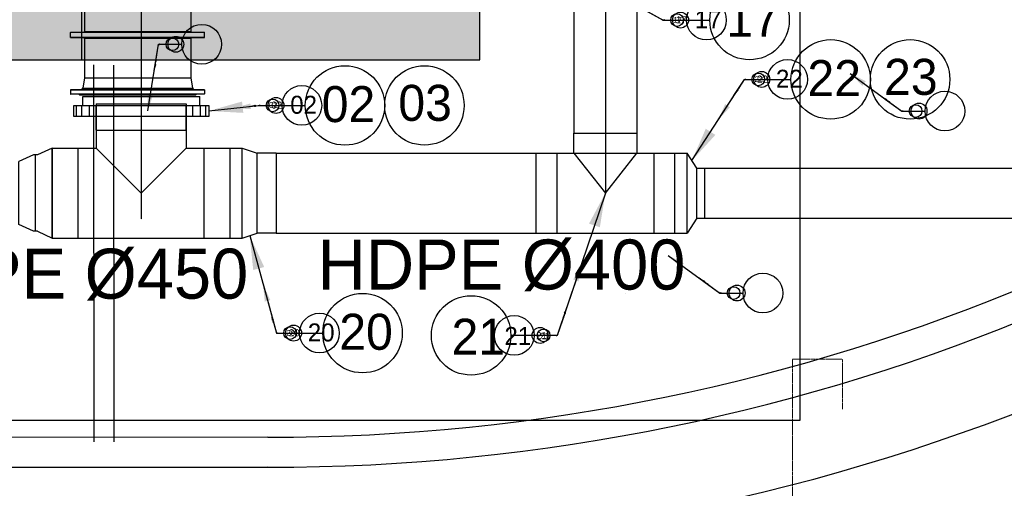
# Model space of a CAD drawing. Header units: metres. Extents: x -270273 to 328371, y -146885 to 591473.
# Tile 379 of 473: x 19781 to 24704, y 429923 to 432265. Entities that reach past the tile are written whole.
import ezdxf
from ezdxf import colors
from ezdxf.entities.mleader import LeaderData, LeaderLine
from ezdxf.lldxf.tags import DXFTag
from ezdxf.math import Vec2, Vec3

# ---------------------------------------------------------------- set-up
doc = ezdxf.new("R2010")
doc.units = ezdxf.units.M
doc.linetypes.add('RI-AWZI_TERREINRIOLERING', pattern=[19.8, 6, -1.8, 2.4, -1.8, 1.8, -1.8, 2.4, -1.8])
doc.linetypes.add('STIPPELFIJN', pattern=[0.375, 0.25, -0.125])
doc.layers.get('0').update_dxf_attribs({"color": 151})
for name, color, linetype in [('B-XX-GR-KRUIDEN-G', 98, 'Continuous'), ('B-XX-RI-AWZI_BEDRIJFSWATER-G_HDSR', 150, 'HDSR_Bedrijfswater'), ('B-XX-VH-KANTVERHARDING-G', 253, 'Continuous'), ('Iv-Beton', 1, 'Continuous'), ('Iv-Hatch', 253, 'Continuous'), ('Iv-Lines 018', 1, 'Continuous'), ('Iv-status-nieuw', 170, 'Continuous'), ('Iv-Text 025', 3, 'Continuous'), ('Iv-Text 025 @ 1', 3, 'Continuous'), ('Iv-Text 025 @ 100', 3, 'Continuous'), ('Iv-Text 025 @ 16', 3, 'Continuous'), ('Iv-Text 025 @ 20', 3, 'Continuous'), ('Iv-Text 025 @ 50', 3, 'Continuous'), ('Rahmen', 7, 'Continuous')]:
    doc.layers.add(name, color=color, linetype=linetype)
doc.layers.add('B-XX-RI-AWZI_TERREINRIOLERING-G', color=211, linetype='RI-AWZI_TERREINRIOLERING', lineweight=18)
doc.styles.add('Iv-A 018', font='iv-font.shx', dxfattribs={"height": 1.8})
doc.styles.add('Iv-M 018', font='iv-font.shx', dxfattribs={"height": 1.8})
doc.styles.add('Iv-P 025', font='iv-font.shx', dxfattribs={"height": 2.5})
doc.styles.get("Standard").update_dxf_attribs({"font": 'iv-font.shx'})
tags = doc.linetypes.add('HDSR_Bedrijfswater', pattern='A,25,-2,["BW",Standard,S=1.5,R=0,X=0,Y=-0.75],-5', length=32).pattern_tags.tags
tags[6] = DXFTag(74, 10)

# ---------------------------------------------------------------- blocks, each defined once
blk = doc.blocks.new('A$Ce5223dd4')
for p, q in [((-125, 110), (-125, 150)), ((125, 150), (-125, 150)), ((125, 110), (125, 150)), ((-125, 110), (-200, 61)), ((125, 110), (-125, 110)), ((125, 110), (200, 61)), ((-200, 0), (-200, 61)), ((200, 61), (-200, 61)), ((200, 0), (200, 61)), ((200, 0), (-200, 0))]:
    blk.add_line(p, q)
blk = doc.blocks.new('PE T-stuk 450 SDR17')
for p, q in [((21513.1, -13122.2), (21963.1, -13122.2)), ((21513.1, -13122.2), (21513.1, -13342.2)), ((21963.1, -13122.2), (21963.1, -13342.2)), ((21513.1, -13252.2), (21963.1, -13252.2)), ((21293.1, -13792.2), (21293.1, -13342.2)), ((21293.1, -13342.2), (21513.1, -13342.2)), ((21423.1, -13792.2), (21423.1, -13342.2)), ((21513.1, -13342.2), (21738.1, -13567.2)), ((21738.1, -13567.2), (21963.1, -13342.2)), ((21963.1, -13342.2), (22183.1, -13342.2)), ((22053.1, -13792.2), (22053.1, -13342.2)), ((22183.1, -13792.2), (22183.1, -13342.2)), ((21293.1, -13792.2), (22183.1, -13792.2))]:
    blk.add_line(p, q)
blk = doc.blocks.new('PE Verloop 450-315 SDR17')
for p, q in [((22569.3, -13352), (22569.3, -13802)), ((22569.3, -13352), (22642.8, -13385.8)), ((22642.8, -13385.8), (22662.8, -13385.8)), ((22652.8, -13768.3), (22652.8, -13385.8)), ((22662.8, -13385.8), (22736.3, -13419.5)), ((22736.3, -13734.5), (22736.3, -13419.5)), ((22662.8, -13768.3), (22736.3, -13734.5)), ((22642.8, -13768.3), (22569.3, -13802)), ((22642.8, -13768.3), (22662.8, -13768.3))]:
    blk.add_line(p, q)
blk = doc.blocks.new('Voorlaskraag DN450 SDR17')
at = {"layer": 'Iv-status-nieuw'}
for p, q in [((21445.6, -12954.2), (22030.6, -12954.2)), ((21445.6, -13000.2), (21445.6, -12954.2)), ((22030.6, -13000.2), (22030.6, -12954.2)), ((21445.6, -13000.2), (22030.6, -13000.2)), ((21513.1, -13122.2), (21513.1, -13000.2)), ((21963.1, -13122.2), (21963.1, -13000.2)), ((21513.1, -13122.2), (21963.1, -13122.2))]:
    blk.add_line(p, q, dxfattribs=at)
blk = doc.blocks.new('PE Verloop 450-400 SDR17')
at = {"layer": 'Iv-status-nieuw'}
for p, q in [((22564, -12186.4), (22564, -11736.4)), ((22564, -11736.4), (22624, -11736.4)), ((22624, -11736.4), (22699, -11761.4)), ((22624, -12186.4), (22624, -11736.4)), ((22794, -11761.4), (22699, -11761.4)), ((22699, -12161.4), (22699, -11761.4)), ((22794, -11761.4), (22794, -12161.4)), ((22564, -12186.4), (22624, -12186.4)), ((22624, -12186.4), (22699, -12161.4)), ((22794, -12161.4), (22699, -12161.4))]:
    blk.add_line(p, q, dxfattribs=at)
blk = doc.blocks.new('Verloop T-stuk 400-315 SDR17')
at = {"layer": 'Iv-status-nieuw'}
for p, q in [((21214.2, -20503.7), (21529.2, -20503.7)), ((21214.2, -20603.7), (21214.2, -20503.7)), ((21529.2, -20503.7), (21529.2, -20603.7)), ((21024.2, -20603.7), (21214.2, -20603.7)), ((21024.2, -20603.7), (21024.2, -21003.7)), ((21128.2, -20603.7), (21128.2, -21003.7)), ((21214.2, -20603.7), (21371.7, -20803.7)), ((21214.2, -20603.7), (21529.2, -20603.7)), ((21371.7, -20803.7), (21529.2, -20603.7)), ((21529.2, -20603.7), (21719.2, -20603.7)), ((21615.2, -21003.7), (21615.2, -20603.7)), ((21719.2, -21003.7), (21719.2, -20603.7)), ((21024.2, -21003.7), (21719.2, -21003.7))]:
    blk.add_line(p, q, dxfattribs=at)
blk = doc.blocks.new('Overschuifflens DN450')
at = {"layer": 'Iv-status-nieuw'}
for p, q in [((20065.6, -10245.3), (20065.6, -10299.3)), ((20091.6, -10245.3), (20091.6, -10299.3)), ((20130.1, -10245.3), (20130.1, -10299.3)), ((20647.1, -10245.3), (20647.1, -10299.3)), ((20685.6, -10245.3), (20685.6, -10299.3)), ((20711.6, -10245.3), (20711.6, -10299.3))]:
    blk.add_line(p, q, dxfattribs=at)
blk.add_lwpolyline([(20051.1, -10299.3), (20726.1, -10299.3), (20726.1, -10245.3), (20051.1, -10245.3)], close=True, dxfattribs=at)
blk = doc.blocks.new('_Dot')
at = {"color": 0, "linetype": 'ByBlock', "lineweight": -2}
blk.add_line((-0.5, 0), (-1, 0), dxfattribs=at)
at = {"color": 0, "linetype": 'ByBlock', "const_width": 0.5}
blk.add_lwpolyline([(-0.25, 0, 1), (0.25, 0, 1)], format="xyb", close=True, dxfattribs=at)
blk = doc.blocks.new('*U449')
for points in [[(-2.504, -0.279), (0, 0)], [(0, 0), (2.324, 0)]]:
    blk.add_lwpolyline(points)
blk.add_circle((4.31, 0), 1.986)
blk.add_solid([(-0.774, -0.373), (-2.504, -0.279), (-0.837, 0.193)])
at = {"style": 'Iv-M 018'}
blk.add_attdef('NUMMER', (3.146, -0.835), '', height=1.8, dxfattribs=at)
blk = doc.blocks.new('*U853')
at = {"layer": 'Iv-Text 025 @ 1'}
blk.add_blockref('*U449', (20976.4, 431836.7), dxfattribs=at).add_auto_attribs({'NUMMER': '02'})
at = {"layer": 'Iv-Text 025 @ 100', "xscale": 100, "yscale": 100, "zscale": 100}
blk.add_blockref('*U449', (20976.4, 431836.7), dxfattribs=at).add_auto_attribs({'NUMMER': '02'})
at = {"layer": 'Iv-Text 025 @ 16', "xscale": 16, "yscale": 16, "zscale": 16}
blk.add_blockref('*U449', (20976.4, 431836.7), dxfattribs=at).add_auto_attribs({'NUMMER': '02'})
at = {"layer": 'Iv-Text 025 @ 20', "xscale": 20, "yscale": 20, "zscale": 20}
blk.add_blockref('*U449', (20976.4, 431836.7), dxfattribs=at).add_auto_attribs({'NUMMER': '02'})
at = {"layer": 'Iv-Text 025 @ 50', "xscale": 50, "yscale": 50, "zscale": 50}
blk.add_blockref('*U449', (20976.4, 431836.7), dxfattribs=at).add_auto_attribs({'NUMMER': '02'})
blk = doc.blocks.new('*U463')
for points in [[(-8.873, 4.874), (0, 0)], [(0, 0), (2.324, 0)]]:
    blk.add_lwpolyline(points)
blk.add_circle((4.31, 0), 1.986)
blk.add_solid([(-7.513, 3.802), (-8.873, 4.874), (-7.239, 4.301)])
at = {"style": 'Iv-M 018'}
blk.add_attdef('NUMMER', (3.146, -0.835), '', height=1.8, dxfattribs=at)
blk = doc.blocks.new('*U877')
at = {"layer": 'Iv-Text 025 @ 1'}
blk.add_blockref('*U463', (22999, 432263.3), dxfattribs=at).add_auto_attribs({'NUMMER': '17'})
at = {"layer": 'Iv-Text 025 @ 100', "xscale": 100, "yscale": 100, "zscale": 100}
blk.add_blockref('*U463', (22999, 432263.3), dxfattribs=at).add_auto_attribs({'NUMMER': '17'})
at = {"layer": 'Iv-Text 025 @ 16', "xscale": 16, "yscale": 16, "zscale": 16}
blk.add_blockref('*U463', (22999, 432263.3), dxfattribs=at).add_auto_attribs({'NUMMER': '17'})
at = {"layer": 'Iv-Text 025 @ 20', "xscale": 20, "yscale": 20, "zscale": 20}
blk.add_blockref('*U463', (22999, 432263.3), dxfattribs=at).add_auto_attribs({'NUMMER': '17'})
at = {"layer": 'Iv-Text 025 @ 50', "xscale": 50, "yscale": 50, "zscale": 50}
blk.add_blockref('*U463', (22999, 432263.3), dxfattribs=at).add_auto_attribs({'NUMMER': '17'})
blk = doc.blocks.new('*U466')
for points in [[(-1.332, 4.875), (0, 0)], [(0, 0), (2.324, 0)]]:
    blk.add_lwpolyline(points)
blk.add_circle((4.31, 0), 1.986)
blk.add_solid([(-1.156, 3.152), (-1.332, 4.875), (-0.607, 3.302)])
at = {"style": 'Iv-M 018'}
blk.add_attdef('NUMMER', (3.146, -0.835), '', height=1.8, dxfattribs=at)
blk = doc.blocks.new('*U878')
at = {"layer": 'Iv-Text 025 @ 1'}
blk.add_blockref('*U466', (21064.3, 430698.8), dxfattribs=at).add_auto_attribs({'NUMMER': '20'})
at = {"layer": 'Iv-Text 025 @ 100', "xscale": 100, "yscale": 100, "zscale": 100}
blk.add_blockref('*U466', (21064.3, 430698.8), dxfattribs=at).add_auto_attribs({'NUMMER': '20'})
at = {"layer": 'Iv-Text 025 @ 16', "xscale": 16, "yscale": 16, "zscale": 16}
blk.add_blockref('*U466', (21064.3, 430698.8), dxfattribs=at).add_auto_attribs({'NUMMER': '20'})
at = {"layer": 'Iv-Text 025 @ 20', "xscale": 20, "yscale": 20, "zscale": 20}
blk.add_blockref('*U466', (21064.3, 430698.8), dxfattribs=at).add_auto_attribs({'NUMMER': '20'})
at = {"layer": 'Iv-Text 025 @ 50', "xscale": 50, "yscale": 50, "zscale": 50}
blk.add_blockref('*U466', (21064.3, 430698.8), dxfattribs=at).add_auto_attribs({'NUMMER': '20'})
blk = doc.blocks.new('*U467')
for points in [[(-2.403, -7.116), (0, 0)], [(0, 0), (2.324, 0)]]:
    blk.add_lwpolyline(points)
blk.add_circle((4.31, 0), 1.986)
blk.add_solid([(-1.586, -5.588), (-2.403, -7.116), (-2.126, -5.406)])
at = {"style": 'Iv-M 018'}
blk.add_attdef('NUMMER', (3.146, -0.835), '', height=1.8, dxfattribs=at)
blk = doc.blocks.new('*U879')
at = {"layer": 'Iv-Text 025 @ 1'}
ref = blk.add_blockref('*U467', (22469.1, 430687.2), dxfattribs=dict(at, rotation=180))
ref.add_attrib('NUMMER', '21', (22463.8, 430686.3), dxfattribs={"layer": '0', "height": 1.8, "style": 'Iv-M 018'})
at = {"layer": 'Iv-Text 025 @ 100'}
ref = blk.add_blockref('*U467', (22469.1, 430687.2), dxfattribs=dict(at, xscale=100, yscale=100, zscale=100, rotation=180))
ref.add_attrib('NUMMER', '21', (21940.2, 430590.7), dxfattribs={"layer": '0', "height": 180, "style": 'Iv-M 018'})
at = {"layer": 'Iv-Text 025 @ 16'}
ref = blk.add_blockref('*U467', (22469.1, 430687.2), dxfattribs=dict(at, xscale=16, yscale=16, zscale=16, rotation=180))
ref.add_attrib('NUMMER', '21', (22384.4, 430671.8), dxfattribs={"layer": '0', "height": 28.8, "style": 'Iv-M 018'})
at = {"layer": 'Iv-Text 025 @ 20'}
ref = blk.add_blockref('*U467', (22469.1, 430687.2), dxfattribs=dict(at, xscale=20, yscale=20, zscale=20, rotation=180))
ref.add_attrib('NUMMER', '21', (22363.3, 430667.9), dxfattribs={"layer": '0', "height": 36, "style": 'Iv-M 018'})
at = {"layer": 'Iv-Text 025 @ 50'}
ref = blk.add_blockref('*U467', (22469.1, 430687.2), dxfattribs=dict(at, xscale=50, yscale=50, zscale=50, rotation=180))
ref.add_attrib('NUMMER', '21', (22204.6, 430639), dxfattribs={"layer": '0', "height": 90, "style": 'Iv-M 018'})
blk = doc.blocks.new('*U468')
for points in [[(-2.625, -4.054), (0, 0)], [(0, 0), (2.324, 0)]]:
    blk.add_lwpolyline(points)
blk.add_circle((4.31, 0), 1.986)
blk.add_solid([(-1.457, -2.775), (-2.625, -4.054), (-1.936, -2.465)])
at = {"style": 'Iv-M 018'}
blk.add_attdef('NUMMER', (3.146, -0.835), '', height=1.8, dxfattribs=at)
blk = doc.blocks.new('*U880')
at = {"layer": 'Iv-Text 025 @ 1'}
blk.add_blockref('*U468', (23404.9, 431966.7), dxfattribs=at).add_auto_attribs({'NUMMER': '22'})
at = {"layer": 'Iv-Text 025 @ 100', "xscale": 100, "yscale": 100, "zscale": 100}
blk.add_blockref('*U468', (23404.9, 431966.7), dxfattribs=at).add_auto_attribs({'NUMMER': '22'})
at = {"layer": 'Iv-Text 025 @ 16', "xscale": 16, "yscale": 16, "zscale": 16}
blk.add_blockref('*U468', (23404.9, 431966.7), dxfattribs=at).add_auto_attribs({'NUMMER': '22'})
at = {"layer": 'Iv-Text 025 @ 20', "xscale": 20, "yscale": 20, "zscale": 20}
blk.add_blockref('*U468', (23404.9, 431966.7), dxfattribs=at).add_auto_attribs({'NUMMER': '22'})
at = {"layer": 'Iv-Text 025 @ 50', "xscale": 50, "yscale": 50, "zscale": 50}
blk.add_blockref('*U468', (23404.9, 431966.7), dxfattribs=at).add_auto_attribs({'NUMMER': '22'})
blk = doc.blocks.new('*U477')
for points in [[(-1.079, -6.636), (0, 0)], [(0, 0), (2.324, 0)]]:
    blk.add_lwpolyline(points)
blk.add_circle((4.31, 0), 1.986)
blk.add_solid([(-0.523, -4.995), (-1.079, -6.636), (-1.086, -4.904)])
at = {"style": 'Iv-M 018'}
blk.add_attdef('NUMMER', (3.146, -0.835), '', height=1.8, dxfattribs=at)
blk = doc.blocks.new('*U891')
at = {"layer": 'Iv-Text 025 @ 1'}
ref = blk.add_blockref('*U477', (20475.5, 432142.1), dxfattribs=dict(at, zscale=-1))
ref.add_attrib('NUMMER', '34', (20059.9, 432141.2), dxfattribs={"layer": '0', "height": 1.8, "style": 'Iv-M 018'})
at = {"layer": 'Iv-Text 025 @ 16', "xscale": 16, "yscale": 16, "zscale": -16}
blk.add_blockref('*U477', (20475.5, 432142.1), dxfattribs=at)
at = {"layer": 'Iv-Text 025 @ 20', "xscale": 20, "yscale": 20, "zscale": -20}
blk.add_blockref('*U477', (20475.5, 432142.1), dxfattribs=at)
at = {"layer": 'Iv-Text 025 @ 50', "xscale": 50, "yscale": 50, "zscale": -50}
blk.add_blockref('*U477', (20475.5, 432142.1), dxfattribs=at)
blk = doc.blocks.new('*U478')
for points in [[(-5.155, 3.765), (0, 0)], [(0, 0), (2.324, 0)]]:
    blk.add_lwpolyline(points)
blk.add_circle((4.31, 0), 1.986)
blk.add_solid([(-3.943, 2.527), (-5.155, 3.765), (-3.607, 2.987)])
at = {"style": 'Iv-M 018'}
blk.add_attdef('NUMMER', (3.146, -0.835), '', height=1.8, dxfattribs=at)
blk = doc.blocks.new('*U892')
at = {"layer": 'Iv-Text 025 @ 1'}
ref = blk.add_blockref('*U478', (23281.5, 430898.9), dxfattribs=dict(at, zscale=-1))
ref.add_attrib('NUMMER', '35', (22809.9, 430898), dxfattribs={"layer": '0', "height": 1.8, "style": 'Iv-M 018'})
at = {"layer": 'Iv-Text 025 @ 16', "xscale": 16, "yscale": 16, "zscale": -16}
blk.add_blockref('*U478', (23281.5, 430898.9), dxfattribs=at)
at = {"layer": 'Iv-Text 025 @ 20', "xscale": 20, "yscale": 20, "zscale": -20}
blk.add_blockref('*U478', (23281.5, 430898.9), dxfattribs=at)
at = {"layer": 'Iv-Text 025 @ 50', "xscale": 50, "yscale": 50, "zscale": -50}
blk.add_blockref('*U478', (23281.5, 430898.9), dxfattribs=at)
blk = doc.blocks.new('*U893')
at = {"layer": 'Iv-Text 025 @ 1'}
ref = blk.add_blockref('*U478', (24191.4, 431808.3), dxfattribs=dict(at, zscale=-1))
ref.add_attrib('NUMMER', '35', (23701.6, 431807.4), dxfattribs={"layer": '0', "height": 1.8, "style": 'Iv-M 018'})
at = {"layer": 'Iv-Text 025 @ 16', "xscale": 16, "yscale": 16, "zscale": -16}
blk.add_blockref('*U478', (24191.4, 431808.3), dxfattribs=at)
at = {"layer": 'Iv-Text 025 @ 20', "xscale": 20, "yscale": 20, "zscale": -20}
blk.add_blockref('*U478', (24191.4, 431808.3), dxfattribs=at)
at = {"layer": 'Iv-Text 025 @ 50', "xscale": 50, "yscale": 50, "zscale": -50}
blk.add_blockref('*U478', (24191.4, 431808.3), dxfattribs=at)
blk = doc.blocks.new('*U514')
for p, q in [((4, -334), (4, 334)), ((5, 335), (5, -335)), ((5, 335), (25.5, 335)), ((25.5, -335), (25.5, 335)), ((26.5, 334), (26.5, -334)), ((286.8, -334), (286.8, 334)), ((287.8, 335), (287.8, -335)), ((312.2, 335), (287.8, 335)), ((312.2, -335), (312.2, 335)), ((313.2, 334), (313.2, -334)), ((573.5, -334), (573.5, 334)), ((574.5, 335), (574.5, -335)), ((574.5, 335), (595, 335)), ((595, -335), (595, 335)), ((596, 334), (596, -334)), ((0, 291), (4, 295)), ((0, 291), (0, -291)), ((85, 266), (34.9, 274.1)), ((34.9, 274.1), (34.9, -274.1)), ((85, 266), (85, -266)), ((85, 266), (282.8, 266)), ((282.8, -266), (282.8, 266)), ((317.2, 266), (317.2, -266)), ((317.2, 266), (515, 266)), ((515, 266), (565.1, 274.1)), ((515, -266), (515, 266)), ((565.1, -274.1), (565.1, 274.1)), ((600, 291), (596, 295)), ((600, -291), (600, 291)), ((0, -291), (4, -295)), ((85, -266), (34.9, -274.1)), ((85, -266), (282.8, -266)), ((317.2, -266), (515, -266)), ((515, -266), (565.1, -274.1)), ((600, -291), (596, -295)), ((5, -335), (25.5, -335)), ((312.2, -335), (287.8, -335)), ((574.5, -335), (595, -335))]:
    blk.add_line(p, q)
for centre, radius, start, end in [((5, 334), 1, 90, 180), ((25.5, 334), 1, 0, 90), ((287.8, 334), 1, 90, 180), ((312.2, 334), 1, 0, 90), ((574.5, 334), 1, 90, 180), ((595, 334), 1, 0, 90), ((36.5, 284), 10, 180, 260.7761), ((282.8, 270), 4, 270, 0), ((317.2, 270), 4, 180, 270), ((563.5, 284), 10, 279.2239, 0), ((36.5, -284), 10, 99.2239, 180), ((282.8, -270), 4, 0, 90), ((317.2, -270), 4, 90, 180), ((563.5, -284), 10, 0, 80.7761), ((5, -334), 1, 180, 270), ((25.5, -334), 1, 270, 0), ((287.8, -334), 1, 180, 270), ((312.2, -334), 1, 270, 0), ((574.5, -334), 1, 180, 270), ((595, -334), 1, 270, 0)]:
    blk.add_arc(centre, radius, start, end)

msp = doc.modelspace()

# ---------------------------------------------------------------- hatches: boundary and pattern name
at = {"layer": 'B-XX-GR-KRUIDEN-G'}
h = msp.add_hatch(dxfattribs=at)
h.set_pattern_fill('SWAMP', color=256, scale=200, angle=-97.4574917, style=0)
h.set_pattern_definition([(0.0124, (-169787, 422764.2), (2539.05, 4399.95), [635, -4445]), (90.0124, (-169469.6, 422764.3), (-2540.95, 4398.85), [317.5, -8481.32]), (90.0124, (-169390.2, 422764.3), (-2540.95, 4398.85), [254, -8544.82]), (90.0124, (-169549, 422764.3), (-2540.95, 4398.85), [254, -8544.82]), (60.0124, (-169311, 422764.3), (-2540.94, 4398.86), [203.2, -4876.8]), (120.0124, (-169628.3, 422764.3), (-5079.99, -1.09), [203.2, -4876.8])])
edge = h.paths.add_edge_path()
edge.add_line((-24533.2578, 391711.8078), (-24489.4542, 419330.4828))
edge.add_arc((-19999.9195, 419323.3623), 4489.5403, 135.1156402, 179.9091282, ccw=False)
edge.add_arc((-19978.8313, 419302.359), 4519.3036, 84.0422844, 135.1156402, ccw=False)
edge.add_line((-19509.7525, 423797.2528), (-3182.4907, 423788.0231))
edge.add_line((-3182.4907, 423788.0231), (-3180.4848, 414507.6596))
edge.add_arc((-2080.4848, 414507.8974), 1100.0001, 180.0123841, 225.012382)
edge.add_arc((-2080.4848, 414507.8973), 1099.9999, 225.012382, 270.0123842)
edge.add_line((-2080.2471, 413407.8974), (12859.7526, 413411.1266))
edge.add_arc((12859.5149, 414511.1266), 1100, -89.9876174, 0.0123836)
edge.add_line((13959.5148, 414511.3643), (13957.5118, 423778.334))
edge.add_line((13957.5118, 423778.334), (25936.3221, 423771.5625))
edge.add_arc((25942.1583, 434405.542), 10633.9811, -90.03144574, -47.10825302)
edge.add_arc((26882.1994, 433393.6451), 9252.8176, -47.10825302, 2.62303732)
edge.add_line((36125.3223, 433817.097), (36133.502, 442586.3717))
edge.add_line((36133.502, 442586.3717), (38806.6134, 442589.569))
edge.add_line((38806.6134, 442589.569), (38811.5317, 419834.921))
edge.add_line((38811.5317, 419834.921), (36129.7807, 413190.6011))
edge.add_line((36129.7807, 413190.6011), (36134.239, 392564.1051))
edge.add_line((36134.239, 392564.1051), (25907.3099, 392561.8946))
edge.add_line((25907.3099, 392561.8946), (8947.759, 392085.1724))
edge.add_line((8947.759, 392085.1724), (-4630.9258, 391198.3811))
edge.add_line((-4630.9258, 391198.3811), (-17313.684, 390611.193))
edge.add_line((-17313.684, 390611.193), (-24450.8478, 391708.6436))
edge.add_line((-24450.8478, 391708.6436), (-24533.2628, 391708.6257))
at = {"layer": 'Iv-Hatch'}
h = msp.add_hatch(color=256, dxfattribs=at)
h.dxf.hatch_style = 1
h.paths.add_polyline_path([(17281.0782, 432063.7857), (22081.0782, 432063.7857), (22081.0782, 437463.7857), (17281.0782, 437463.7857)])
h.paths.add_polyline_path([(21831.0782, 432313.7857), (17531.0782, 432313.7857), (17531.0782, 437213.7857), (21831.0782, 437213.7857)], flags=16)

# ---------------------------------------------------------------- linework, layer by layer
at = {"layer": 'B-XX-RI-AWZI_BEDRIJFSWATER-G_HDSR'}
msp.add_lwpolyline([(-19396.8101, 430263.5882), (23684.0029, 430263.2596), (23681.7161, 437613.7573)], dxfattribs=at)
at = {"layer": 'B-XX-RI-AWZI_TERREINRIOLERING-G', "flags": 128}
msp.add_lwpolyline([(23895.596, 430319.2321), (23895.542, 430569.232), (23645.542, 430569.178), (23646.587, 425932.9301)], dxfattribs=at)
at = {"layer": 'B-XX-VH-KANTVERHARDING-G'}
for p, q in [((21022.3054, 430177.9935), (-20305.7484, 430169.0604)), ((21022.3378, 430027.9935), (-20305.716, 430019.0604)), ((-20305.716, 430019.0604), (21022.3378, 430027.9935))]:
    msp.add_line(p, q, dxfattribs=at)
msp.add_lwpolyline([(21437.0163, 454648.0834), (-20311.0375, 454639.0598, 0.414213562), (-25729.8659, 449217.8884), (-25726.7967, 435017.8887, 0.414213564), (-20305.6252, 429599.0604), (21022.4286, 429607.9935, 0.414213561), (31440.1761, 440030.2455), (31439.1775, 444650.2451)], format="xyb", dxfattribs=at)
for points in [[(20150.6795, 432039.4266), (20151.0867, 430155.7592)], [(20250.6797, 432038.553), (20251.0866, 430156.049)]]:
    msp.add_lwpolyline(points, dxfattribs=at)
for radius in [9850, 10000, 10000]:
    msp.add_arc((21020.1763, 440027.9932), radius, 270.01238424, 0.01238424, dxfattribs=at)
at = {"layer": 'Iv-Beton'}
msp.add_lwpolyline([(22081.0782, 437463.7857), (17281.0782, 437463.7857), (17281.0782, 432063.7857), (22081.0782, 432063.7857)], close=True, dxfattribs=at)
at = {"layer": 'Iv-Lines 018', "flags": 128}
msp.add_lwpolyline([(20091.0782, 432063.7857), (20091.0782, 434029.7857), (19271.0782, 434029.7857), (19271.0782, 432063.7857)], dxfattribs=at)
at = {"layer": 'Iv-status-nieuw'}
for p, q in [((22551.8728, 437078.5706), (22551.8728, 431698.7857)), ((22866.8728, 437078.5706), (22866.8728, 431698.7857)), ((20388.5783, 431888.7857), (20388.5783, 431881.7857)), ((20388.5783, 431888.7857), (20388.5783, 431881.7857)), ((21063.5783, 431598.7857), (22361.8728, 431598.7857)), ((23206.8295, 431523.7857), (25065.2524, 431523.7857)), ((23206.8295, 431273.7857), (25065.2524, 431273.7857)), ((21063.5783, 431198.7857), (22361.8728, 431198.7857))]:
    msp.add_line(p, q, dxfattribs=at)
at = {"layer": 'Iv-status-nieuw', "linetype": 'STIPPELFIJN'}
msp.add_line((20388.5782, 433115.7857), (20388.5783, 431268.7857), dxfattribs=at)
msp.add_lwpolyline([(21321.8722, 439561.7564), (21321.8722, 439001.7564), (21717.852, 438605.7766), (22313.2337, 438034.6346), (22709.3509, 437638.3935), (22709.3728, 437078.5969), (22709.4228, 435804.6062), (22709.3295, 431398.7857)], dxfattribs=at)
at = {"layer": 'Iv-Text 025'}
for centre in [(24232.9893, 431966.7335), (21804.5311, 431836.7335)]:
    msp.add_circle(centre, 198.5999, dxfattribs=at)

# ---------------------------------------------------------------- block references
at = {"layer": 'Iv-status-nieuw'}
for name, p, rotation in [('*U514', (20370.4461, 432488.7857), 270), ('A$Ce5223dd4', (23056.8728, 431398.7857), 270.000000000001)]:
    msp.add_blockref(name, p, dxfattribs=dict(at, rotation=rotation))
for name, p in [('Voorlaskraag DN450 SDR17', (-1349.5578, 444835.993)), ('Voorlaskraag DN450 SDR17', (-1349.5578, 444835.993)), ('PE T-stuk 450 SDR17', (-1349.5578, 444965.993)), ('Verloop T-stuk 400-315 SDR17', (1337.6229, 452202.4439)), ('PE Verloop 450-400 SDR17', (-1730.4142, 443360.2219))]:
    msp.add_blockref(name, p, dxfattribs=at)
at = {"layer": 'Iv-status-nieuw', "xscale": -1, "rotation": 180}
msp.add_blockref('Overschuifflens DN450', (0, 421536.5227), dxfattribs=at)
msp.add_blockref('Overschuifflens DN450', (0, 421536.5227), dxfattribs=at)
at = {"layer": 'Iv-status-nieuw', "xscale": -1}
msp.add_blockref('PE Verloop 450-315 SDR17', (42512.866, 444975.8333), dxfattribs=at)
at = {"layer": 'Iv-Text 025'}
for name in ['*U877', '*U891', '*U893', '*U880', '*U853', '*U879', '*U892', '*U878']:
    msp.add_blockref(name, (0, 0), dxfattribs=at)

# ---------------------------------------------------------------- texts
at = {"layer": 'Iv-Text 025', "style": 'Iv-P 025'}
for s, p in [('HDPE %%C400', (21270.1368, 430916.41)), ('HDPE %%C450', (19084.2172, 430870.8226))]:
    msp.add_text(s, height=250, dxfattribs=at).set_placement(p)
at = {"layer": 'Iv-Text 025', "char_height": 180, "width": 180, "attachment_point": 1, "style": 'Iv-A 018'}
for s, insert in [('\\pt7740;23', (24102.6724, 432069.4767)), ('\\pt7740;03', (21674.2142, 431939.4767))]:
    msp.add_mtext(s, dxfattribs=dict(at, insert=insert))

# ---------------------------------------------------------------- leaders
at = {"layer": 'Rahmen', "color": 7, "linetype": 'Continuous'}
ml = msp.add_multileader_mtext('Standard', dxfattribs=at)
ml.set_content('\\pxsm0.9;{\\fSolid Edge ISO|b1|i0|c0|p34;VENTILATOR 1 (V42600)}', color=7)
ml.set_leader_properties()
ml.set_arrow_properties(name='DOT')
ml.build(insert=Vec2(0, 0))
ml.multileader.update_dxf_attribs({"leader_type": 0, "dogleg_length": 0, "arrow_head_size": 50})
ctx = ml.context
ctx.base_point, ctx.char_height, ctx.arrow_head_size, ctx.landing_gap_size, ctx.plane_origin = Vec3(153967.9422, 442413.0757), 50, 50, 17.5, Vec3(149169.2122, 441836.9358)
ctx.text_align_type = 1
notes = []
notes.append((ctx, [(0, (0, 0, 0), (0, 0), (1, 0), 1, [])]))
ctx.mtext.insert, ctx.mtext.width, ctx.mtext.alignment = Vec3(154440.2041, 442446.409), 995.555187, 2
ml = msp.add_multileader_mtext('Standard', dxfattribs=at)
ml.set_content('\\pxsm0.9;{\\fSolid Edge ISO|b1|i0|c0|p34;1,5 kW}', color=7)
ml.set_leader_properties()
ml.set_arrow_properties(name='DOT')
ml.build(insert=Vec2(0, 0))
ml.multileader.update_dxf_attribs({"leader_type": 0, "dogleg_length": 0, "arrow_head_size": 50})
ctx = ml.context
ctx.base_point, ctx.char_height, ctx.arrow_head_size, ctx.landing_gap_size, ctx.plane_origin = Vec3(153975.3692, 442274.1316), 50, 50, 17.5, Vec3(150323.6256, 441694.4203)
ctx.text_align_type = 1
notes.append((ctx, [(0, (0, 0, 0), (0, 0), (1, 0), 1, [])]))
ctx.mtext.insert, ctx.mtext.alignment = Vec3(154114.2977, 442303.8935), 2
ml = msp.add_multileader_mtext('Standard', dxfattribs=at)
ml.set_content('{\\pxsm0.9;\\fSolid Edge ISO|b1||i0||c0|p34;\\W1.;HF R 315 -17D\\P}', color=7)
ml.set_leader_properties()
ml.set_arrow_properties(name='DOT')
ml.build(insert=Vec2(0, 0))
ml.multileader.update_dxf_attribs({"leader_type": 0, "dogleg_length": 0, "arrow_head_size": 50})
ctx = ml.context
ctx.base_point, ctx.char_height, ctx.arrow_head_size, ctx.landing_gap_size, ctx.plane_origin = Vec3(154114.798, 442184.2952), 50, 50, 17.5, Vec3(150630.1191, 441600.1473)
ctx.text_align_type = 1
notes.append((ctx, [(0, (0, 0, 0), (0, 0), (1, 0), 1, [])]))
ctx.mtext.insert, ctx.mtext.alignment = Vec3(154299.3626, 442209.6205), 2
ml = msp.add_multileader_mtext('Standard', dxfattribs=at)
ml.set_content('\\pxsm0.9;{\\fSolid Edge ISO|b0|i0|c0|p34;DS1, GR135°, Mbgr.90}', color=7)
ml.set_leader_properties()
ml.set_arrow_properties(name='DOT')
ml.build(insert=Vec2(0, 0))
ml.multileader.update_dxf_attribs({"leader_type": 0, "dogleg_length": 0, "arrow_head_size": 50})
ctx = ml.context
ctx.base_point, ctx.char_height, ctx.arrow_head_size, ctx.landing_gap_size, ctx.plane_origin = Vec3(153983.9754, 442101.6998), 50, 50, 17.5, Vec3(150326.6866, 441596.0885)
ctx.text_align_type = 1
notes.append((ctx, [(0, (0, 0, 0), (0, 0), (1, 0), 1, [])]))
ctx.mtext.insert, ctx.mtext.alignment = Vec3(154406.2373, 442135.0331), 2
ml = msp.add_multileader_mtext('Standard', dxfattribs=at)
ml.set_content('\\pxsm0.9;{\\fSolid Edge ISO|b1|i0|c0|p34;A42601}', color=7)
ml.set_leader_properties()
ml.set_arrow_properties(name='DOT')
ml.build(insert=Vec2(0, 0))
ml.multileader.update_dxf_attribs({"leader_type": 0, "dogleg_length": 0, "arrow_head_size": 50})
ctx = ml.context
ctx.base_point, ctx.char_height, ctx.arrow_head_size, ctx.landing_gap_size, ctx.plane_origin = Vec3(152894.0984, 441919.0198), 50, 50, 17.5, Vec3(148855.4501, 441334.5466)
ctx.text_align_type = 1
notes.append((ctx, [(0, (0, 0, 0), (0, 0), (1, 0), 1, [])]))
ctx.mtext.insert, ctx.mtext.alignment = Vec3(153038.9794, 441944.0198), 2
ml = msp.add_multileader_mtext('Standard', dxfattribs=at)
ml.set_content('\\pxsm0.9;{\\fSolid Edge ISO|b1|i0|c0|p34;A42603}', color=7)
ml.set_leader_properties()
ml.set_arrow_properties(name='DOT')
ml.build(insert=Vec2(0, 0))
ml.multileader.update_dxf_attribs({"leader_type": 0, "dogleg_length": 0, "arrow_head_size": 50})
ctx = ml.context
ctx.base_point, ctx.char_height, ctx.arrow_head_size, ctx.landing_gap_size, ctx.plane_origin = Vec3(153322.8424, 441919.0198), 50, 50, 17.5, Vec3(149273.4798, 441334.5466)
ctx.text_align_type = 1
notes.append((ctx, [(0, (0, 0, 0), (0, 0), (1, 0), 1, [])]))
ctx.mtext.insert, ctx.mtext.alignment = Vec3(153478.4377, 441944.0198), 2
ml = msp.add_multileader_mtext('Standard', dxfattribs=at)
ml.set_content('\\pxsm0.9;{\\fSolid Edge ISO|b1|i0|c0|p34;%%C315}', color=7)
ml.set_leader_properties()
ml.set_arrow_properties(name='DOT')
ml.build(insert=Vec2(0, 0))
ml.multileader.update_dxf_attribs({"leader_type": 0, "dogleg_length": 0, "arrow_head_size": 50})
ctx = ml.context
ctx.base_point, ctx.char_height, ctx.arrow_head_size, ctx.landing_gap_size, ctx.plane_origin = Vec3(155141.5835, 441267.8761), 50, 50, 17.5, Vec3(151368.4114, 440683.4029)
ctx.text_align_type = 1
notes.append((ctx, [(0, (0, 0, 0), (0, 0), (1, 0), 1, [])]))
ctx.mtext.insert, ctx.mtext.alignment = Vec3(155241.2264, 441292.8761), 2
ml = msp.add_multileader_mtext('Standard', dxfattribs=at)
ml.set_content('\\pxsm0.9;{\\fSolid Edge ISO|b1|i0|c0|p34;VENTILATOR 2 (V42700)}', color=7)
ml.set_leader_properties()
ml.set_arrow_properties(name='DOT')
ml.build(insert=Vec2(0, 0))
ml.multileader.update_dxf_attribs({"leader_type": 0, "dogleg_length": 0, "arrow_head_size": 50})
ctx = ml.context
ctx.base_point, ctx.char_height, ctx.arrow_head_size, ctx.landing_gap_size, ctx.plane_origin = Vec3(154650.7196, 438617.732), 50, 50, 17.5, Vec3(150117.8651, 438041.5921)
ctx.text_align_type = 1
notes.append((ctx, [(0, (0, 0, 0), (0, 0), (1, 0), 1, [])]))
ctx.mtext.insert, ctx.mtext.width, ctx.mtext.alignment = Vec3(154930.1244, 438651.0653), 995.555187, 2
ml = msp.add_multileader_mtext('Standard', dxfattribs=at)
ml.set_content('\\pxsm0.9;{\\fSolid Edge ISO|b1|i0|c0|p34;1,5 kW}', color=7)
ml.set_leader_properties()
ml.set_arrow_properties(name='DOT')
ml.build(insert=Vec2(0, 0))
ml.multileader.update_dxf_attribs({"leader_type": 0, "dogleg_length": 0, "arrow_head_size": 50})
ctx = ml.context
ctx.base_point, ctx.char_height, ctx.arrow_head_size, ctx.landing_gap_size, ctx.plane_origin = Vec3(154458.3231, 438536.4387), 50, 50, 17.5, Vec3(150806.5795, 437956.7274)
ctx.text_align_type = 1
notes.append((ctx, [(0, (0, 0, 0), (0, 0), (1, 0), 1, [])]))
ctx.mtext.insert, ctx.mtext.alignment = Vec3(154597.2517, 438566.2006), 2
ml = msp.add_multileader_mtext('Standard', dxfattribs=at)
ml.set_content('{\\pxsm0.9;\\fSolid Edge ISO|b1||i0||c0|p34;\\W1.;HF R 315 -17D\\P}', color=7)
ml.set_leader_properties()
ml.set_arrow_properties(name='DOT')
ml.build(insert=Vec2(0, 0))
ml.multileader.update_dxf_attribs({"leader_type": 0, "dogleg_length": 0, "arrow_head_size": 50})
ctx = ml.context
ctx.base_point, ctx.char_height, ctx.arrow_head_size, ctx.landing_gap_size, ctx.plane_origin = Vec3(154597.752, 438446.6023), 50, 50, 17.5, Vec3(151113.073, 437862.4544)
ctx.text_align_type = 1
notes.append((ctx, [(0, (0, 0, 0), (0, 0), (1, 0), 1, [])]))
ctx.mtext.insert, ctx.mtext.alignment = Vec3(154782.3165, 438471.9276), 2
ml = msp.add_multileader_mtext('Standard', dxfattribs=at)
ml.set_content('{\\pxsm0.9;\\fSolid Edge ISO|b0||i0||c0|p34;\\W1.;DS1, GR270°, Mbgr.90\\P}', color=7)
ml.set_leader_properties()
ml.set_arrow_properties(name='DOT')
ml.build(insert=Vec2(0, 0))
ml.multileader.update_dxf_attribs({"leader_type": 0, "dogleg_length": 0, "arrow_head_size": 50})
ctx = ml.context
ctx.base_point, ctx.char_height, ctx.arrow_head_size, ctx.landing_gap_size, ctx.plane_origin = Vec3(154626.9716, 438354.9535), 50, 50, 17.5, Vec3(151218.8329, 437847.5338)
ctx.text_align_type = 1
notes.append((ctx, [(0, (0, 0, 0), (0, 0), (1, 0), 1, [])]))
ctx.mtext.insert, ctx.mtext.alignment = Vec3(154893.6216, 438386.4785), 2
ml = msp.add_multileader_mtext('Standard', dxfattribs=at)
ml.set_content('\\pxsm0.9;{\\fSolid Edge ISO|b1|i0|c0|p34;A42708}', color=7)
ml.set_leader_properties()
ml.set_arrow_properties(name='DOT')
ml.build(insert=Vec2(0, 0))
ml.multileader.update_dxf_attribs({"leader_type": 0, "dogleg_length": 0, "arrow_head_size": 50})
ctx = ml.context
ctx.base_point, ctx.char_height, ctx.arrow_head_size, ctx.landing_gap_size, ctx.plane_origin = Vec3(155993.9354, 437905.2509), 50, 50, 17.5, Vec3(152220.7633, 437320.7776)
ctx.text_align_type = 1
notes.append((ctx, [(0, (0, 0, 0), (0, 0), (1, 0), 1, [])]))
ctx.mtext.insert, ctx.mtext.alignment = Vec3(156149.5307, 437930.2509), 2
for ctx, leaders in notes:
    for number, flags, end, landing, length, lines in leaders:
        leader = LeaderData()
        leader.index, (leader.has_last_leader_line, leader.has_dogleg_vector, leader.attachment_direction) = number, flags
        leader.last_leader_point, leader.dogleg_vector, leader.dogleg_length = Vec3(end), Vec3(landing), length
        for number, points, colour, breaks in lines:
            line = LeaderLine()
            line.index, line.vertices, line.color, line.breaks = number, Vec3.list(points), colors.encode_raw_color(colour), breaks
            leader.lines.append(line)
        ctx.leaders.append(leader)

doc.saveas('drawing.dxf')
